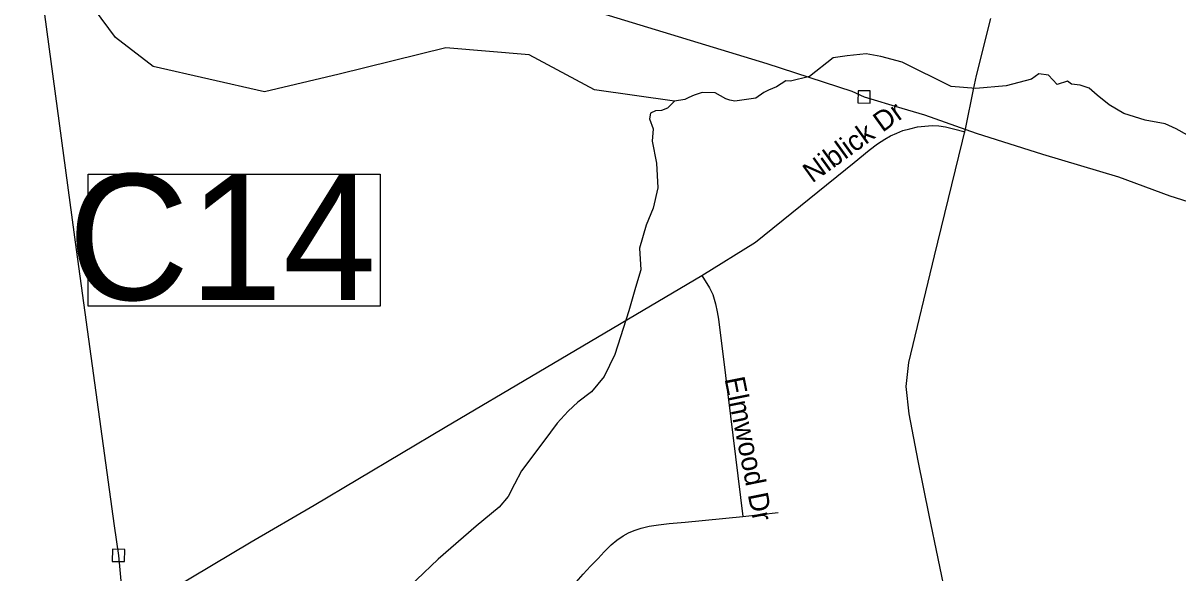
# Model space of a CAD drawing. Extents: x 1268485 to 1426702, y 514839 to 616766.
# Drawn here: x 1348966 to 1352734, y 547453 to 549246 of the extents above; entities that cross this region are included whole.
import ezdxf

# ---------------------------------------------------------------- set-up
doc = ezdxf.new("R2010")
doc.units = 0
for name, color, linetype in [('Old_Level_10', 7, 'Continuous'), ('Old_Level_29', 7, 'Continuous'), ('Old_Level_31', 7, 'Continuous'), ('Old_Level_35', 7, 'Continuous'), ('Old_Level_50', 7, 'Continuous'), ('Old_Level_56', 7, 'Continuous'), ('Old_Level_59', 7, 'Continuous'), ('Old_Level_62', 7, 'Continuous')]:
    doc.layers.add(name, color=color, linetype=linetype)

msp = doc.modelspace()

# ---------------------------------------------------------------- linework, layer by layer
at = {"layer": 'Old_Level_29'}
msp.add_lwpolyline([(1352121.337, 546787.22), (1352045.129, 547079.63), (1351980.547, 547357.755), (1351921.836, 547640.532), (1351886.609, 547818.198), (1351857.253, 547970.749), (1351847.468, 548060.047), (1351855.296, 548138.182), (1351939.45, 548487.002), (1352041.215, 548904.656), (1352066.561, 549029.287), (1352076.266, 549074.626), (1352123.725, 549260.248)], dxfattribs=at)
at = {"layer": 'Old_Level_31'}
msp.add_line((1352066.561, 549029.287), (1352066.561, 549029.287), dxfattribs=at)
msp.add_lwpolyline([(1349178.45, 548753.35), (1350130.634, 548753.35), (1350130.634, 548322.926), (1349178.45, 548322.926), (1349178.45, 548753.35)], dxfattribs=at)
at = {"layer": 'Old_Level_35'}
for p, q in [((1350648.853, 548108.73), (1351180.246, 548422.05)), ((1351313.632, 547636.547), (1351428.872, 547649.004))]:
    msp.add_line(p, q, dxfattribs=at)
for points in [[(1351180.246, 548422.05), (1351355.873, 548531.497), (1351677.292, 548790.631), (1351726.607, 548831.386), (1351753.982, 548852.301), (1351777.05, 548866.808), (1351796.325, 548877.522), (1351816.728, 548886.647), (1351836.003, 548895.259)], [(1351836.003, 548895.259), (1351858.456, 548901.103), (1351884.292, 548906.998), (1351907.361, 548909.664), (1351931.967, 548911.869), (1351953.497, 548910.792), (1351975.54, 548906.998), (1352001.275, 548900.539), (1352039.107, 548891.004)], [(1351180.246, 548422.05), (1351205.16, 548382.116), (1351216.643, 548360.329), (1351224.845, 548330.187), (1351230.176, 548304.248), (1351234.277, 548280.308), (1351257.653, 548096.581), (1351313.632, 547636.547)], [(1349915.997, 547673.712), (1350342.506, 547927.414), (1350648.853, 548108.73)], [(1349253.987, 547282.063), (1349710.023, 547553.552), (1349915.997, 547673.712)], [(1350725.133, 547374.131), (1350746.253, 547396.687), (1350769.834, 547422.678), (1350793.518, 547448.77), (1350817.406, 547474.453), (1350841.91, 547499.418), (1350862.005, 547521), (1350884.458, 547543.607), (1350903.016, 547559.191), (1350923.521, 547573.699), (1350941.155, 547583.336), (1350959.61, 547590.564), (1350982.371, 547598.151), (1351008.105, 547604.61), (1351038.452, 547609.583), (1351073.721, 547613.171), (1351125.702, 547618.4), (1351313.632, 547636.547)]]:
    msp.add_lwpolyline(points, dxfattribs=at)
at = {"layer": 'Old_Level_50'}
msp.add_line((1352066.561, 549029.287), (1352066.561, 549029.287), dxfattribs=at)
at = {"layer": 'Old_Level_56'}
for points in [[(1348772.91, 550588.239), (1348796.509, 550567.754), (1349098.33, 550372.986), (1349287.556, 550240.714), (1349328.594, 550201.869), (1349391.707, 550156.377), (1349673.41, 549956.211), (1349833.158, 549850.545), (1349922.152, 549798.529), (1350149.301, 549661.491), (1350374.168, 549520.498), (1350619.155, 549375.097), (1350686.39, 549335.525), (1350853.106, 549277.741), (1351391.859, 549113.819), (1351669.977, 549023.779), (1351709.613, 549004.772), (1351832.732, 548968.076), (1351906.334, 548946.584), (1352075.208, 548886.756), (1352291.725, 548817.966), (1352540.164, 548744.53), (1352706.997, 548682.743), (1352786.516, 548656.93)], [(1349015.475, 549428.401), (1349139.19, 548507.27), (1349263.503, 547605.937), (1349277.37, 547509.612), (1349287.035, 547403.367), (1349343.064, 547035.863), (1349351.575, 546971.661), (1349359.522, 546879.457), (1349396.21, 546634.601), (1349465.381, 546144.775), (1349528.672, 545651.065), (1349610.998, 545118.954), (1349627.82, 544980.548), (1349644.411, 544910.181), (1349652.157, 544807.977), (1349671.878, 544663.431), (1349681.449, 544593.284), (1349698.869, 544474.677), (1349713.099, 544396.353), (1349737.906, 544209.569)], [(1351689.208, 548985.173), (1351729.211, 548984.368), (1351730.017, 549024.37), (1351690.014, 549025.175), (1351689.208, 548985.173)], [(1349256.966, 547490.013), (1349296.969, 547489.208), (1349297.774, 547529.211), (1349257.771, 547530.016), (1349256.966, 547490.013)]]:
    msp.add_lwpolyline(points, dxfattribs=at)
at = {"layer": 'Old_Level_59'}
for points in [[(1351091.089, 548991.424), (1350830.4, 549028.3), (1350616.968, 549142.142), (1350345.666, 549165.268), (1349997.159, 549079.101), (1349753.925, 549021.569), (1349389.936, 549104.515), (1349266.905, 549198.89), (1349104.914, 549418.757)], [(1352765.196, 548879.778), (1352727.672, 548901.052), (1352692.095, 548917.353), (1352626.376, 548929.349), (1352556.658, 548950.469), (1352509.394, 548979.331), (1352470.024, 549010.447), (1352444.495, 549033.105), (1352414.762, 549043.563), (1352386.772, 549046.588), (1352373.626, 549056.694), (1352339.28, 549045.108), (1352311.692, 549075.843), (1352279.623, 549080.164), (1352255.411, 549063.205), (1352173.092, 549041.401), (1352074.51, 549032.106), (1351993.926, 549038.978), (1351834.055, 549118.459), (1351764.337, 549136.246), (1351716.662, 549145.423), (1351654.429, 549138.502), (1351608.541, 549131.931), (1351532.109, 549071.835), (1351469.325, 549056.812), (1351454.503, 549057.148), (1351423.603, 549037.69), (1351398.352, 549027.447), (1351382.656, 549019.252), (1351356.042, 549000.813), (1351288.311, 548990.74), (1351271.25, 548994.154), (1351258.284, 548998.252), (1351223.48, 549018.739), (1351181.851, 549019.422), (1351155.237, 549010.545), (1351137.493, 549003.032), (1351125.21, 548996.545), (1351091.089, 548991.424)]]:
    msp.add_lwpolyline(points, dxfattribs=at)
at = {"layer": 'Old_Level_62'}
msp.add_lwpolyline([(1351091.089, 548991.424), (1351068.568, 548968.204), (1351048.777, 548960.692), (1351029.67, 548958.985), (1351012.609, 548952.156), (1351009.196, 548933.376), (1351021.139, 548900.938), (1351018.169, 548860.145), (1351032.625, 548788.428), (1351036.828, 548707.945), (1351021.347, 548642.584), (1350998.176, 548586.452), (1350976.441, 548511.403), (1350980.849, 548440.711), (1350963.625, 548383.655), (1350941.992, 548307.734), (1350896.88, 548165.07), (1350861.304, 548093.557), (1350820.088, 548042.704), (1350775.387, 548009.128), (1350744.732, 547980.215), (1350707.822, 547940.743), (1350664.454, 547881.688), (1350592.276, 547785.518), (1350569.31, 547741.637), (1350548.394, 547701.857), (1350519.585, 547667.152), (1350444.33, 547604.662), (1350319.864, 547497.215), (1350178.788, 547362.188)], dxfattribs=at)

# ---------------------------------------------------------------- texts
at = {"layer": 'Old_Level_10'}
for s, rotation, p in [('Niblick Dr', 35.782325, (1351540.351, 548722.292)), ('Elmwood Dr', 281.358711, (1351254.103, 548085.574))]:
    msp.add_text(s, height=65.6167, rotation=rotation, dxfattribs=at).set_placement(p)
at = {"layer": 'Old_Level_31'}
msp.add_text('C14', height=410.1042, dxfattribs=at).set_placement((1349111.843, 548343.034))

doc.saveas('drawing.dxf')
